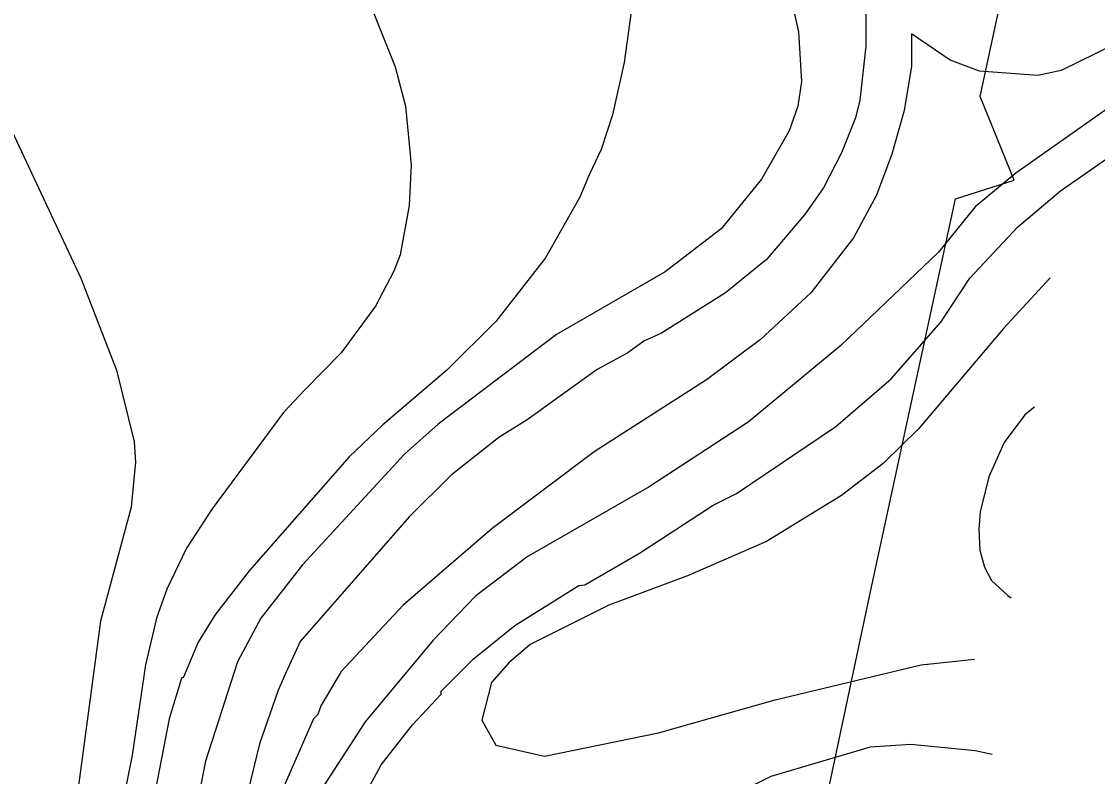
# Model space of a CAD drawing. Extents: x -662620 to -656370, y -1067090 to -1062990.
# Drawn here: x -659222 to -659010.6, y -1066626 to -1066477.7 of the extents above; entities that cross this region are included whole.
import ezdxf

# ---------------------------------------------------------------- set-up
doc = ezdxf.new("R2010")
doc.units = 0
for name, color, linetype in [('Ochr__pás__vod__zdroje_II__stupně', 7, 'Continuous'), ('VRSTEVNICE_ZDŮRAZNĚNÁ', 7, 'Continuous'), ('VRSTEVNICE_ZÁKLADNÍ', 7, 'Continuous')]:
    doc.layers.add(name, color=color, linetype=linetype)

msp = doc.modelspace()

# ---------------------------------------------------------------- linework, layer by layer
at = {"layer": 'Ochr__pás__vod__zdroje_II__stupně'}
msp.add_lwpolyline([(-659079.54, -1066704.27), (-659055.18, -1066589.41), (-659038.55, -1066512.51), (-659026.99, -1066508.85), (-659033.68, -1066492.42), (-659023.34, -1066444.34), (-659084.81, -1066443.12), (-659107.4, -1066439.22), (-659143.86, -1066431.32), (-659152.37, -1066432.53), (-659155.4, -1066436.18), (-659165.73, -1066467.17), (-659172.41, -1066471.42), (-659197.33, -1066472.64), (-659273.26, -1066472.64), (-659307.3, -1066472.64), (-659314.18, -1066474.53), (-659319.05, -1066473.39), (-659311.11, -1066439.28), (-659557.2, -1066499.13)], dxfattribs=at)
at = {"layer": 'VRSTEVNICE_ZDŮRAZNĚNÁ'}
for points in [[(-659070.53, -1066474.8), (-659069.38, -1066479.67), (-659068.81, -1066489.42), (-659069.52, -1066494.29), (-659071.24, -1066499.16), (-659076.69, -1066508.62), (-659084.57, -1066518.37), (-659095.61, -1066526.82), (-659116.96, -1066539.15), (-659140.18, -1066556.78), (-659146.77, -1066562.65), (-659166.84, -1066584.44), (-659175.01, -1066594.9), (-659179.59, -1066603.5), (-659185.9, -1066622.99), (-659189.77, -1066642.48)], [(-659019.95, -1066527.99), (-659029.11, -1066538), (-659045.73, -1066557.64), (-659052.76, -1066564.51), (-659060.93, -1066570.82), (-659075.69, -1066579.85), (-659091.17, -1066586.59), (-659106.64, -1066592.32), (-659122.12, -1066600.06), (-659126.28, -1066603.64), (-659129.72, -1066607.51), (-659131.58, -1066614.96), (-659128.86, -1066619.83), (-659119.26, -1066621.98), (-659096.9, -1066617.4), (-659073.97, -1066610.95), (-659045.3, -1066604.07), (-659034.84, -1066602.92)]]:
    msp.add_lwpolyline(points, dxfattribs=at)
at = {"layer": 'VRSTEVNICE_ZÁKLADNÍ'}
for points in [[(-659194.21, -1066384.8), (-659189.62, -1066400.85), (-659184.89, -1066414.89), (-659178.59, -1066430.08), (-659168.84, -1066447.28), (-659157.09, -1066467.06), (-659153.22, -1066475.09), (-659148.63, -1066486.55), (-659146.63, -1066494.29), (-659145.46, -1066505.79), (-659145.88, -1066513.8), (-659147.63, -1066523.53), (-659148.92, -1066526.68), (-659152.5, -1066533.56), (-659159.24, -1066542.73), (-659166.41, -1066550.04), (-659170.56, -1066554.48), (-659184.61, -1066573.4), (-659189.62, -1066581.14), (-659193.49, -1066589.17), (-659195.5, -1066594.9), (-659197.65, -1066604.07), (-659200.29, -1066621.83), (-659202.95, -1066634.88)], [(-659194.21, -1066384.8), (-659189.62, -1066400.85), (-659184.89, -1066414.89), (-659178.59, -1066430.08), (-659168.84, -1066447.28), (-659157.09, -1066467.06), (-659153.22, -1066475.09), (-659148.63, -1066486.55), (-659146.63, -1066494.29), (-659145.46, -1066505.79), (-659145.88, -1066513.8), (-659147.63, -1066523.53), (-659148.92, -1066526.68), (-659152.5, -1066533.56), (-659159.24, -1066542.73), (-659166.41, -1066550.04), (-659170.56, -1066554.48), (-659184.61, -1066573.4), (-659189.62, -1066581.14), (-659193.49, -1066589.17), (-659195.5, -1066594.9), (-659197.65, -1066604.07), (-659200.29, -1066621.83), (-659202.95, -1066634.88)], [(-659497.9, -1066395.26), (-659454.9, -1066400.7), (-659419.36, -1066403.86), (-659384.68, -1066405.86), (-659358.59, -1066406.01), (-659336.81, -1066407.3), (-659316.17, -1066411.45), (-659309.29, -1066413.6), (-659300.69, -1066417.04), (-659285.22, -1066426.36), (-659269.74, -1066438.83), (-659261.14, -1066447.14), (-659248.38, -1066461.33), (-659240.5, -1066471.65), (-659231.47, -1066485.4), (-659224.45, -1066498.02), (-659210.4, -1066528.11), (-659203.38, -1066546.17), (-659199.94, -1066560.22), (-659199.66, -1066564.23), (-659200.52, -1066573.11), (-659206.54, -1066595.47), (-659212.17, -1066637.59)], [(-659497.9, -1066395.26), (-659454.9, -1066400.7), (-659419.36, -1066403.86), (-659384.68, -1066405.86), (-659358.59, -1066406.01), (-659336.81, -1066407.3), (-659316.17, -1066411.45), (-659309.29, -1066413.6), (-659300.69, -1066417.04), (-659285.22, -1066426.36), (-659269.74, -1066438.83), (-659261.14, -1066447.14), (-659248.38, -1066461.33), (-659240.5, -1066471.65), (-659231.47, -1066485.4), (-659224.45, -1066498.02), (-659210.4, -1066528.11), (-659203.38, -1066546.17), (-659199.94, -1066560.22), (-659199.66, -1066564.23), (-659200.52, -1066573.11), (-659206.54, -1066595.47), (-659212.17, -1066637.59)], [(-659104.52, -1066439.86), (-659102.77, -1066444.56), (-659101.69, -1066447.99), (-659100.77, -1066457.31), (-659101.2, -1066468.06), (-659103.63, -1066485.69), (-659105.93, -1066496.01), (-659108.14, -1066502.82), (-659110.51, -1066507.76), (-659112.38, -1066512.2), (-659119.11, -1066524.1), (-659128.86, -1066536.57), (-659138.46, -1066546.17), (-659151.07, -1066556.92), (-659157.66, -1066563.22), (-659177.3, -1066585.58), (-659184.03, -1066594.32), (-659187.33, -1066599.63), (-659190.2, -1066606.51), (-659190.63, -1066606.65), (-659193.06, -1066614.68), (-659200.23, -1066651.94)], [(-659104.52, -1066439.86), (-659102.77, -1066444.56), (-659101.69, -1066447.99), (-659100.77, -1066457.31), (-659101.2, -1066468.06), (-659103.63, -1066485.69), (-659105.93, -1066496.01), (-659108.14, -1066502.82), (-659110.51, -1066507.76), (-659112.38, -1066512.2), (-659119.11, -1066524.1), (-659128.86, -1066536.57), (-659138.46, -1066546.17), (-659151.07, -1066556.92), (-659157.66, -1066563.22), (-659177.3, -1066585.58), (-659184.03, -1066594.32), (-659187.33, -1066599.63), (-659190.2, -1066606.51), (-659190.63, -1066606.65), (-659193.06, -1066614.68), (-659200.23, -1066651.94)], [(-659056.21, -1066469.35), (-659056.15, -1066482.5), (-659057.34, -1066493.14), (-659058.2, -1066496.58), (-659060.93, -1066503.46), (-659064.51, -1066510.34), (-659068.23, -1066515.64), (-659075.69, -1066524.39), (-659083.71, -1066530.98), (-659096.32, -1066538.86), (-659099.76, -1066540.44), (-659102.92, -1066542.73), (-659108.94, -1066546.03), (-659122.69, -1066555.92), (-659128.28, -1066559.36), (-659137.6, -1066566.81), (-659145.91, -1066574.98), (-659167.32, -1066599.47), (-659170.42, -1066606.36), (-659171.71, -1066609.23), (-659175.29, -1066619.55), (-659179.88, -1066638.47)], [(-659056.21, -1066469.35), (-659056.15, -1066482.5), (-659057.34, -1066493.14), (-659058.2, -1066496.58), (-659060.93, -1066503.46), (-659064.51, -1066510.34), (-659068.23, -1066515.64), (-659075.69, -1066524.39), (-659083.71, -1066530.98), (-659096.32, -1066538.86), (-659099.76, -1066540.44), (-659102.92, -1066542.73), (-659108.94, -1066546.03), (-659122.69, -1066555.92), (-659128.28, -1066559.36), (-659137.6, -1066566.81), (-659145.91, -1066574.98), (-659167.32, -1066599.47), (-659170.42, -1066606.36), (-659171.71, -1066609.23), (-659175.29, -1066619.55), (-659179.88, -1066638.47)], [(-659007.47, -1066482.25), (-659017.79, -1066487.27), (-659022.37, -1066488.27), (-659033.84, -1066487.41), (-659039.57, -1066485.26), (-659047.2, -1066480.05), (-659047.17, -1066486.41), (-659048.6, -1066495.15), (-659051.04, -1066503.75), (-659054.05, -1066511.77), (-659058.57, -1066520.15), (-659066.94, -1066530.98), (-659076.83, -1066540.15), (-659087.44, -1066548.03), (-659109.51, -1066562.22), (-659129.57, -1066577.27), (-659147.06, -1066592.32), (-659159.24, -1066605.36), (-659163.25, -1066612.1), (-659163.83, -1066613.82), (-659164.69, -1066614.68), (-659170.71, -1066628.43)], [(-659007.47, -1066482.25), (-659017.79, -1066487.27), (-659022.37, -1066488.27), (-659033.84, -1066487.41), (-659039.57, -1066485.26), (-659047.2, -1066480.05), (-659047.17, -1066486.41), (-659048.6, -1066495.15), (-659051.04, -1066503.75), (-659054.05, -1066511.77), (-659058.57, -1066520.15), (-659066.94, -1066530.98), (-659076.83, -1066540.15), (-659087.44, -1066548.03), (-659109.51, -1066562.22), (-659129.57, -1066577.27), (-659147.06, -1066592.32), (-659159.24, -1066605.36), (-659163.25, -1066612.1), (-659163.83, -1066613.82), (-659164.69, -1066614.68), (-659170.71, -1066628.43)], [(-659006.32, -1066493.14), (-659026.67, -1066507.47), (-659034.7, -1066514.07), (-659041.86, -1066522.95), (-659061.07, -1066541.3), (-659079.27, -1066556.35), (-659098.76, -1066569.1), (-659122.7, -1066582.86), (-659132.87, -1066590.6), (-659141.18, -1066599.2), (-659154.51, -1066615.25), (-659164.54, -1066630.73)], [(-659006.32, -1066493.14), (-659026.67, -1066507.47), (-659034.7, -1066514.07), (-659041.86, -1066522.95), (-659061.07, -1066541.3), (-659079.27, -1066556.35), (-659098.76, -1066569.1), (-659122.7, -1066582.86), (-659132.87, -1066590.6), (-659141.18, -1066599.2), (-659154.51, -1066615.25), (-659164.54, -1066630.73)], [(-659155.83, -1066631.94), (-659151.36, -1066623.7), (-659145.24, -1066615.87), (-659139.61, -1066609.8), (-659139.61, -1066609.23), (-659133.3, -1066602.92), (-659125.13, -1066596.33), (-659112.52, -1066588.45), (-659111.37, -1066588.31), (-659100.62, -1066582.14), (-659086.15, -1066572.68), (-659081.56, -1066570.39), (-659062.07, -1066557.21), (-659051.18, -1066547.89), (-659041.43, -1066536.71), (-659035.7, -1066528.11), (-659026.39, -1066518.08), (-659017.93, -1066510.91), (-659003.89, -1066501.17)], [(-659155.83, -1066631.94), (-659151.36, -1066623.7), (-659145.24, -1066615.87), (-659139.61, -1066609.8), (-659139.61, -1066609.23), (-659133.3, -1066602.92), (-659125.13, -1066596.33), (-659112.52, -1066588.45), (-659111.37, -1066588.31), (-659100.62, -1066582.14), (-659086.15, -1066572.68), (-659081.56, -1066570.39), (-659062.07, -1066557.21), (-659051.18, -1066547.89), (-659041.43, -1066536.71), (-659035.7, -1066528.11), (-659026.39, -1066518.08), (-659017.93, -1066510.91), (-659003.89, -1066501.17)], [(-659023.04, -1066553.45), (-659024.95, -1066554.91), (-659028.97, -1066560.36), (-659031.98, -1066567.09), (-659033.7, -1066573.97), (-659033.98, -1066577.41), (-659033.78, -1066581.55), (-659032.84, -1066584.87), (-659031.49, -1066587.51), (-659028.25, -1066590.45), (-659027.58, -1066590.89)], [(-659023.04, -1066553.45), (-659024.95, -1066554.91), (-659028.97, -1066560.36), (-659031.98, -1066567.09), (-659033.7, -1066573.97), (-659033.98, -1066577.41), (-659033.78, -1066581.55), (-659032.84, -1066584.87), (-659031.49, -1066587.51), (-659028.25, -1066590.45), (-659027.58, -1066590.89)], [(-659031.31, -1066621.66), (-659034.7, -1066620.98), (-659047.31, -1066619.69), (-659055.34, -1066620.26), (-659074.83, -1066626), (-659090.59, -1066633.88)], [(-659031.31, -1066621.66), (-659034.7, -1066620.98), (-659047.31, -1066619.69), (-659055.34, -1066620.26), (-659074.83, -1066626), (-659090.59, -1066633.88)]]:
    msp.add_lwpolyline(points, dxfattribs=at)

doc.saveas('drawing.dxf')
